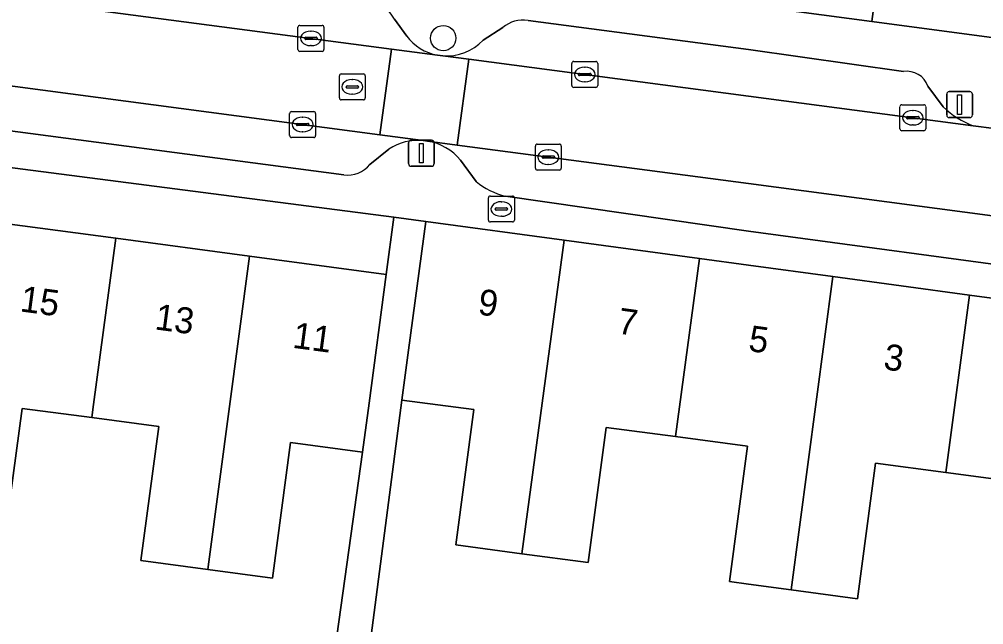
# Model space of a CAD drawing. Extents: x 161838 to 162344, y 381620 to 382160.
# Drawn here: x 161971.89 to 162009.08, y 381680.65 to 381703.98 of the extents above; entities that cross this region are included whole.
import ezdxf

# ---------------------------------------------------------------- set-up
doc = ezdxf.new("R2010")
doc.units = 0
for name, color, linetype in [('IMGEO_Boom', 7, 'Continuous'), ('IMGEO_Brandkraan', 7, 'Continuous'), ('IMGEO_Erf', 7, 'Continuous'), ('IMGEO_Kolk', 7, 'Continuous'), ('IMGEO_Lichtmast', 7, 'Continuous'), ('IMGEO_Pand', 7, 'Continuous'), ('IMGEO_Pand_nummerreeks', 7, 'Continuous'), ('IMGEO_Parkeervlak_open', 7, 'Continuous'), ('IMGEO_Rijbaan_lokaal_open', 7, 'Continuous'), ('IMGEO_Rioolput', 7, 'Continuous'), ('IMGEO_Voetpad_open', 7, 'Continuous')]:
    doc.layers.add(name, color=color, linetype=linetype)

msp = doc.modelspace()

# ---------------------------------------------------------------- linework, layer by layer
at = {"layer": 'IMGEO_Boom'}
msp.add_circle((161988.233, 381703.259), 0.489, dxfattribs=at)
at = {"layer": 'IMGEO_Brandkraan'}
for p, q in [((161989.975, 381696.247), (161989.975, 381697.099)), ((161990.05, 381697.173), (161990.902, 381697.173)), ((161990.976, 381697.099), (161990.976, 381696.247)), ((161990.277, 381696.716), (161990.675, 381696.716)), ((161990.463, 381696.953), (161990.488, 381696.953)), ((161990.234, 381696.667), (161990.234, 381696.679)), ((161990.672, 381696.63), (161990.274, 381696.63)), ((161990.486, 381696.393), (161990.461, 381696.393)), ((161990.718, 381696.679), (161990.718, 381696.667)), ((161990.902, 381696.173), (161990.05, 381696.173))]:
    msp.add_line(p, q, dxfattribs=at)
for points in [[(161989.975, 381696.247), (161989.975, 381697.099)], [(161990.05, 381697.173), (161990.902, 381697.173)], [(161990.976, 381697.099), (161990.976, 381696.247)], [(161990.902, 381696.173), (161990.05, 381696.173)]]:
    msp.add_lwpolyline(points, dxfattribs=at)
for centre, radius, start, end in [((161990.052, 381697.097), 0.0765, 91.552, 178.448), ((161990.052, 381697.097), 0.0765, 91.552, 178.448), ((161990.9, 381697.097), 0.0765, 1.552, 88.448), ((161990.9, 381697.097), 0.0765, 1.552, 88.448), ((161990.274, 381696.676), 0.0403, 85.8775, 175.7526), ((161990.679, 381696.678), 0.0386, 1.7309, 96.639), ((161990.271, 381696.666), 0.0366, 178.938, 274.7102), ((161990.675, 381696.673), 0.043, 264.8664, 352.4533), ((161990.052, 381696.249), 0.0765, 181.552, 268.448), ((161990.052, 381696.249), 0.0765, 181.552, 268.448), ((161990.9, 381696.249), 0.0765, 271.552, 358.448), ((161990.9, 381696.249), 0.0765, 271.552, 358.448)]:
    msp.add_arc(centre, radius, start, end, dxfattribs=at)
for centre, major_axis, ratio, start_param, end_param in [((161990.462, 381696.673), (-0.387, 0.002), 0.722429, 4.712389, 7.853982), ((161990.487, 381696.673), (-0.39, 0.002), 0.717154, 1.570796, 4.712389)]:
    msp.add_ellipse(centre, major_axis=major_axis, ratio=ratio, start_param=start_param, end_param=end_param, dxfattribs=at)
at = {"layer": 'IMGEO_Erf'}
msp.add_lwpolyline([(161955.123, 381700.39), (161954.854, 381698.313), (161960.131, 381697.609), (161965.289, 381696.921), (161970.447, 381696.232), (161975.605, 381695.544), (161980.763, 381694.856), (161986.039, 381694.152), (161986.324, 381696.353)], close=True, dxfattribs=at)
for points in [[(162012.991, 381674.571), (162015.256, 381691.555), (162014.938, 381691.603), (162014.277, 381686.647), (162013.771, 381682.849), (162012.455, 381683.024), (162012.558, 381683.796), (162012.64, 381684.411), (162012.829, 381685.826), (162007.619, 381686.521), (162004.909, 381686.882), (162004.212, 381681.651), (162001.647, 381681.994), (162000, 381682.215), (161999.271, 381682.313), (161999.967, 381687.532), (161997.184, 381687.904), (161994.521, 381688.259), (161993.826, 381683.046), (161991.263, 381683.388), (161988.718, 381683.728), (161989.414, 381688.942), (161986.643, 381689.311), (161984.783, 381675.107)], [(161971.396, 381677.292), (161974.887, 381676.804), (161975.236, 381679.295), (161975.682, 381679.23), (161978.622, 381678.818), (161983.835, 381678.086), (161985.125, 381687.302), (161982.346, 381687.672), (161981.649, 381682.45), (161979.151, 381682.783), (161976.576, 381683.126), (161977.264, 381688.287), (161974.682, 381688.632), (161971.997, 381688.99), (161971.308, 381683.826)]]:
    msp.add_lwpolyline(points, dxfattribs=at)
at = {"layer": 'IMGEO_Kolk'}
for p, q in [((161982.632, 381702.823), (161982.632, 381703.675)), ((161982.707, 381703.749), (161983.559, 381703.749)), ((161983.12, 381703.529), (161983.145, 381703.529)), ((161983.633, 381703.675), (161983.633, 381702.823)), ((161982.891, 381703.243), (161982.891, 381703.255)), ((161983.329, 381703.206), (161982.931, 381703.206)), ((161982.934, 381703.292), (161983.332, 381703.292)), ((161983.375, 381703.255), (161983.375, 381703.243)), ((161983.559, 381702.749), (161982.707, 381702.749)), ((161983.143, 381702.969), (161983.118, 381702.969)), ((161993.191, 381701.432), (161993.191, 381702.284)), ((161993.266, 381702.358), (161994.118, 381702.358)), ((161994.192, 381702.284), (161994.192, 381701.432)), ((161993.679, 381702.138), (161993.704, 381702.138)), ((161993.45, 381701.852), (161993.45, 381701.864)), ((161993.888, 381701.815), (161993.49, 381701.815)), ((161993.493, 381701.901), (161993.891, 381701.901)), ((161993.702, 381701.578), (161993.677, 381701.578)), ((161993.934, 381701.864), (161993.934, 381701.852)), ((161994.118, 381701.358), (161993.266, 381701.358)), ((161982.386, 381700.428), (161983.238, 381700.428)), ((162005.842, 381699.765), (162005.842, 381700.617)), ((162005.917, 381700.691), (162006.769, 381700.691)), ((162006.33, 381700.471), (162006.355, 381700.471)), ((162006.843, 381700.617), (162006.843, 381699.765)), ((161982.311, 381699.502), (161982.311, 381700.354)), ((161982.799, 381700.208), (161982.824, 381700.208)), ((161983.312, 381700.354), (161983.312, 381699.502)), ((162006.101, 381700.185), (162006.101, 381700.197)), ((162006.539, 381700.148), (162006.141, 381700.148)), ((162006.144, 381700.234), (162006.542, 381700.234)), ((162006.585, 381700.197), (162006.585, 381700.185)), ((161982.57, 381699.922), (161982.57, 381699.934)), ((161983.008, 381699.885), (161982.61, 381699.885)), ((161982.613, 381699.971), (161983.011, 381699.971)), ((161983.054, 381699.934), (161983.054, 381699.922)), ((162006.769, 381699.691), (162005.917, 381699.691)), ((162006.353, 381699.911), (162006.328, 381699.911)), ((161983.238, 381699.428), (161982.386, 381699.428)), ((161982.822, 381699.648), (161982.797, 381699.648)), ((161991.785, 381698.247), (161991.785, 381699.099)), ((161991.86, 381699.173), (161992.712, 381699.173)), ((161992.273, 381698.953), (161992.298, 381698.953)), ((161992.786, 381699.099), (161992.786, 381698.247)), ((161992.044, 381698.667), (161992.044, 381698.679)), ((161992.482, 381698.63), (161992.084, 381698.63)), ((161992.087, 381698.716), (161992.485, 381698.716)), ((161992.528, 381698.679), (161992.528, 381698.667)), ((161992.296, 381698.393), (161992.271, 381698.393)), ((161992.712, 381698.173), (161991.86, 381698.173))]:
    msp.add_line(p, q, dxfattribs=at)
for points in [[(161982.632, 381702.823), (161982.632, 381703.675)], [(161982.707, 381703.749), (161983.559, 381703.749)], [(161983.633, 381703.675), (161983.633, 381702.823)], [(161983.559, 381702.749), (161982.707, 381702.749)], [(161993.191, 381701.432), (161993.191, 381702.284)], [(161993.266, 381702.358), (161994.118, 381702.358)], [(161994.192, 381702.284), (161994.192, 381701.432)], [(161994.118, 381701.358), (161993.266, 381701.358)], [(161982.386, 381700.428), (161983.238, 381700.428)], [(162005.842, 381699.765), (162005.842, 381700.617)], [(162005.917, 381700.691), (162006.769, 381700.691)], [(162006.843, 381700.617), (162006.843, 381699.765)], [(161982.311, 381699.502), (161982.311, 381700.354)], [(161983.312, 381700.354), (161983.312, 381699.502)], [(162006.769, 381699.691), (162005.917, 381699.691)], [(161983.238, 381699.428), (161982.386, 381699.428)], [(161991.785, 381698.247), (161991.785, 381699.099)], [(161991.86, 381699.173), (161992.712, 381699.173)], [(161992.786, 381699.099), (161992.786, 381698.247)], [(161992.712, 381698.173), (161991.86, 381698.173)]]:
    msp.add_lwpolyline(points, dxfattribs=at)
for centre, radius, start, end in [((161982.709, 381703.673), 0.0765, 91.552, 178.448), ((161982.709, 381703.673), 0.0765, 91.552, 178.448), ((161983.557, 381703.673), 0.0765, 1.552, 88.448), ((161983.557, 381703.673), 0.0765, 1.552, 88.448), ((161982.931, 381703.252), 0.0403, 85.8775, 175.7526), ((161982.928, 381703.242), 0.0366, 178.938, 274.7102), ((161983.332, 381703.249), 0.043, 264.8664, 352.4533), ((161983.336, 381703.254), 0.0386, 1.7309, 96.639), ((161982.709, 381702.825), 0.0765, 181.552, 268.448), ((161982.709, 381702.825), 0.0765, 181.552, 268.448), ((161983.557, 381702.825), 0.0765, 271.552, 358.448), ((161983.557, 381702.825), 0.0765, 271.552, 358.448), ((161993.268, 381702.282), 0.0765, 91.552, 178.448), ((161993.268, 381702.282), 0.0765, 91.552, 178.448), ((161994.116, 381702.282), 0.0765, 1.552, 88.448), ((161994.116, 381702.282), 0.0765, 1.552, 88.448), ((161993.49, 381701.861), 0.0403, 85.8775, 175.7526), ((161993.487, 381701.851), 0.0366, 178.938, 274.7102), ((161993.891, 381701.858), 0.043, 264.8664, 352.4533), ((161993.895, 381701.863), 0.0386, 1.7309, 96.639), ((161993.268, 381701.434), 0.0765, 181.552, 268.448), ((161993.268, 381701.434), 0.0765, 181.552, 268.448), ((161994.116, 381701.434), 0.0765, 271.552, 358.448), ((161994.116, 381701.434), 0.0765, 271.552, 358.448), ((161982.388, 381700.352), 0.0765, 91.552, 178.448), ((161982.388, 381700.352), 0.0765, 91.552, 178.448), ((161983.236, 381700.352), 0.0765, 1.552, 88.448), ((161983.236, 381700.352), 0.0765, 1.552, 88.448), ((162005.919, 381700.615), 0.0765, 91.552, 178.448), ((162005.919, 381700.615), 0.0765, 91.552, 178.448), ((162006.767, 381700.615), 0.0765, 1.552, 88.448), ((162006.767, 381700.615), 0.0765, 1.552, 88.448), ((162006.141, 381700.194), 0.0403, 85.8775, 175.7526), ((162006.138, 381700.184), 0.0366, 178.938, 274.7102), ((162006.542, 381700.191), 0.043, 264.8664, 352.4533), ((162006.546, 381700.196), 0.0386, 1.7309, 96.639), ((161982.61, 381699.931), 0.0403, 85.8775, 175.7526), ((161982.607, 381699.921), 0.0366, 178.938, 274.7102), ((161983.011, 381699.928), 0.043, 264.8664, 352.4533), ((161983.015, 381699.933), 0.0386, 1.7309, 96.639), ((162005.919, 381699.767), 0.0765, 181.552, 268.448), ((162005.919, 381699.767), 0.0765, 181.552, 268.448), ((162006.767, 381699.767), 0.0765, 271.552, 358.448), ((162006.767, 381699.767), 0.0765, 271.552, 358.448), ((161982.388, 381699.504), 0.0765, 181.552, 268.448), ((161982.388, 381699.504), 0.0765, 181.552, 268.448), ((161983.236, 381699.504), 0.0765, 271.552, 358.448), ((161983.236, 381699.504), 0.0765, 271.552, 358.448), ((161991.862, 381699.097), 0.0765, 91.552, 178.448), ((161991.862, 381699.097), 0.0765, 91.552, 178.448), ((161992.71, 381699.097), 0.0765, 1.552, 88.448), ((161992.71, 381699.097), 0.0765, 1.552, 88.448), ((161992.084, 381698.676), 0.0403, 85.8775, 175.7526), ((161992.081, 381698.666), 0.0366, 178.938, 274.7102), ((161992.485, 381698.673), 0.043, 264.8664, 352.4533), ((161992.489, 381698.678), 0.0386, 1.7309, 96.639), ((161991.862, 381698.249), 0.0765, 181.552, 268.448), ((161991.862, 381698.249), 0.0765, 181.552, 268.448), ((161992.71, 381698.249), 0.0765, 271.552, 358.448), ((161992.71, 381698.249), 0.0765, 271.552, 358.448)]:
    msp.add_arc(centre, radius, start, end, dxfattribs=at)
for centre, major_axis, ratio, start_param, end_param in [((161983.119, 381703.249), (-0.387, 0.002), 0.722429, 4.712389, 7.853982), ((161983.144, 381703.249), (-0.39, 0.002), 0.717154, 1.570796, 4.712389), ((161993.678, 381701.858), (-0.387, 0.002), 0.722429, 4.712389, 7.853982), ((161993.703, 381701.858), (-0.39, 0.002), 0.717154, 1.570796, 4.712389), ((162006.329, 381700.191), (-0.387, 0.002), 0.722429, 4.712389, 7.853982), ((162006.354, 381700.191), (-0.39, 0.002), 0.717154, 1.570796, 4.712389), ((161982.798, 381699.928), (-0.387, 0.002), 0.722429, 4.712389, 7.853982), ((161982.823, 381699.928), (-0.39, 0.002), 0.717154, 1.570796, 4.712389), ((161992.272, 381698.673), (-0.387, 0.002), 0.722429, 4.712389, 7.853982), ((161992.297, 381698.673), (-0.39, 0.002), 0.717154, 1.570796, 4.712389)]:
    msp.add_ellipse(centre, major_axis=major_axis, ratio=ratio, start_param=start_param, end_param=end_param, dxfattribs=at)
at = {"layer": 'IMGEO_Lichtmast'}
for p, q in [((162007.748, 381701.196), (162008.538, 381701.196)), ((162008.538, 381701.196), (162007.748, 381701.196)), ((162007.648, 381700.296), (162007.648, 381701.096)), ((162007.648, 381701.096), (162007.648, 381700.296)), ((162008.638, 381701.096), (162008.638, 381700.296)), ((162008.638, 381700.296), (162008.638, 381701.096)), ((162008.538, 381700.196), (162007.748, 381700.196)), ((162007.748, 381700.196), (162008.538, 381700.196)), ((161986.994, 381699.322), (161987.784, 381699.322)), ((161987.784, 381699.322), (161986.994, 381699.322)), ((161986.894, 381698.422), (161986.894, 381699.222)), ((161986.894, 381699.222), (161986.894, 381698.422)), ((161987.884, 381699.222), (161987.884, 381698.422)), ((161987.884, 381698.422), (161987.884, 381699.222)), ((161987.784, 381698.322), (161986.994, 381698.322)), ((161986.994, 381698.322), (161987.784, 381698.322))]:
    msp.add_line(p, q, dxfattribs=at)
for points in [[(162008.068, 381701.071), (162008.218, 381701.071), (162008.218, 381700.321), (162008.068, 381700.321), (162008.068, 381701.071)], [(161987.314, 381699.197), (161987.464, 381699.197), (161987.464, 381698.447), (161987.314, 381698.447), (161987.314, 381699.197)]]:
    msp.add_lwpolyline(points, dxfattribs=at)
for centre, start, end in [((162007.748, 381701.096), 90, 180), ((162007.748, 381701.096), 90, 180), ((162008.538, 381701.096), 0, 90), ((162008.538, 381701.096), 360, 90), ((162007.748, 381700.296), 180, 270), ((162007.748, 381700.296), 180, 270), ((162008.538, 381700.296), 270, 0), ((162008.538, 381700.296), 270, 0), ((161986.994, 381699.222), 90, 180), ((161986.994, 381699.222), 90, 180), ((161987.784, 381699.222), 0, 90), ((161987.784, 381699.222), 360, 90), ((161986.994, 381698.422), 180, 270), ((161986.994, 381698.422), 180, 270), ((161987.784, 381698.422), 270, 0), ((161987.784, 381698.422), 270, 0)]:
    msp.add_arc(centre, 0.1, start, end, dxfattribs=at)
at = {"layer": 'IMGEO_Pand'}
for points in [[(162007.089, 381721.399), (162007.243, 381722.562), (162004.796, 381722.881), (162004.567, 381721.164), (162003.709, 381714.726), (162000.991, 381715.072), (162000.627, 381712.34), (162000, 381707.674), (161999.589, 381704.582), (162000, 381704.527), (162004.764, 381703.893), (162006.961, 381720.438)], [(162007.089, 381721.399), (162006.961, 381720.438), (162004.764, 381703.893), (162009.676, 381703.239), (162010.711, 381711.025), (162008.433, 381711.329), (162008.78, 381713.936), (162008.809, 381714.15), (162009.728, 381721.048)], [(161968.835, 381684.156), (161971.308, 381683.826), (161971.997, 381688.99), (161974.682, 381688.632), (161974.751, 381689.145), (161975.605, 381695.544), (161970.447, 381696.232), (161968.874, 381684.451)], [(161992.899, 381695.471), (161987.561, 381696.193), (161986.9, 381691.237), (161986.643, 381689.311), (161989.414, 381688.942), (161988.718, 381683.728), (161991.263, 381683.388)], [(161974.682, 381688.632), (161977.264, 381688.287), (161976.576, 381683.126), (161979.151, 381682.783), (161979.19, 381683.072), (161980.763, 381694.856), (161975.605, 381695.544), (161974.751, 381689.145)], [(161998.113, 381694.765), (161992.899, 381695.471), (161991.263, 381683.388), (161993.826, 381683.046), (161994.521, 381688.259), (161997.184, 381687.904)], [(161980.763, 381694.856), (161979.19, 381683.072), (161979.151, 381682.783), (161981.649, 381682.45), (161982.346, 381687.672), (161985.125, 381687.302), (161985.378, 381689.196), (161986.039, 381694.152)], [(162003.254, 381694.07), (162000, 381694.51), (161998.113, 381694.765), (161997.184, 381687.904), (161999.967, 381687.532), (161999.271, 381682.313), (162000, 381682.215), (162001.647, 381681.994)], [(162003.254, 381694.07), (162001.647, 381681.994), (162004.212, 381681.651), (162004.909, 381686.882), (162007.619, 381686.521), (162008.529, 381693.356)], [(162014.938, 381691.603), (162012.629, 381691.911), (162012.746, 381692.786), (162008.529, 381693.356), (162007.619, 381686.521), (162012.829, 381685.826), (162012.64, 381684.411), (162012.558, 381683.796), (162012.455, 381683.024), (162013.771, 381682.849), (162014.277, 381686.647)]]:
    msp.add_lwpolyline(points, close=True, dxfattribs=at)
at = {"layer": 'IMGEO_Parkeervlak_open'}
for points in [[(161955.508, 381706.888), (161956.834, 381706.713), (161986.241, 381702.838), (161988.01, 381702.605)], [(161986.824, 381703.339), (161986.351, 381703.984)], [(162005.976, 381701.969), (162000, 381702.818), (161991.504, 381703.94)], [(161987.454, 381699.312), (161985.793, 381699.532), (161956.395, 381703.427), (161955.112, 381703.597)], [(161990.528, 381703.667), (161989.77, 381703.18)], [(161988.215, 381702.578), (161989.215, 381702.446), (162000, 381701.025), (162008.672, 381699.882)], [(162007.517, 381700.605), (162006.917, 381701.402)], [(161968.796, 381700.051), (161984.396, 381697.991)], [(161985.409, 381698.391), (161986.141, 381698.979)], [(162015.081, 381695.654), (162013.687, 381695.839), (162000, 381697.652), (161988.767, 381699.139), (161987.631, 381699.29)], [(161988.898, 381698.552), (161989.5, 381697.731)], [(161990.633, 381697.167), (162000, 381695.821), (162011.822, 381694.225)]]:
    msp.add_lwpolyline(points, dxfattribs=at)
for centre, radius, start, end in [((161984.809, 381703.139), 1.758, 28.7211, 75.3483), ((161991.308, 381702.759), 1.197, 80.5772, 130.6768), ((161988.362, 381704.499), 1.926, 217.0175, 259.4768), ((161988.366, 381704.498), 1.926, 265.5145, 316.8122), ((162006.119, 381701.142), 0.839, 18.0405, 99.8173), ((162009.806, 381702.977), 3.296, 226.0261, 249.8829), ((161987.279, 381697.248), 2.071, 85.1438, 123.3185), ((161987.284, 381697.237), 2.082, 39.163, 80.3972), ((161984.56, 381699.058), 1.079, 261.2476, 321.8473), ((161991.278, 381699.883), 2.791, 230.4338, 256.6385)]:
    msp.add_arc(centre, radius, start, end, dxfattribs=at)
at = {"layer": 'IMGEO_Rijbaan_lokaal_open'}
for points in [[(161956.834, 381706.713), (161956.395, 381703.427), (161985.793, 381699.532), (161986.241, 381702.838)], [(161989.215, 381702.446), (161988.215, 381702.578), (161988.01, 381702.605), (161986.241, 381702.838), (161985.793, 381699.532), (161987.454, 381699.312), (161987.631, 381699.29), (161988.767, 381699.139)], [(161989.215, 381702.446), (161988.767, 381699.139), (162000, 381697.652), (162013.687, 381695.839), (162014.13, 381699.163), (162013.2, 381699.286), (162009.479, 381699.776), (162008.672, 381699.882), (162000, 381701.025)]]:
    msp.add_lwpolyline(points, close=True, dxfattribs=at)
at = {"layer": 'IMGEO_Rioolput'}
for p, q in [((161984.227, 381700.953), (161984.227, 381701.805)), ((161984.302, 381701.879), (161985.154, 381701.879)), ((161984.715, 381701.659), (161984.74, 381701.659)), ((161985.228, 381701.805), (161985.228, 381700.953)), ((161984.486, 381701.373), (161984.486, 381701.385)), ((161984.924, 381701.336), (161984.526, 381701.336)), ((161984.529, 381701.422), (161984.927, 381701.422)), ((161984.97, 381701.385), (161984.97, 381701.373)), ((161985.154, 381700.879), (161984.302, 381700.879)), ((161984.738, 381701.099), (161984.713, 381701.099))]:
    msp.add_line(p, q, dxfattribs=at)
for points in [[(161984.227, 381700.953), (161984.227, 381701.805)], [(161984.302, 381701.879), (161985.154, 381701.879)], [(161985.228, 381701.805), (161985.228, 381700.953)], [(161985.154, 381700.879), (161984.302, 381700.879)]]:
    msp.add_lwpolyline(points, dxfattribs=at)
for centre, radius, start, end in [((161984.304, 381701.803), 0.0765, 91.552, 178.448), ((161984.304, 381701.803), 0.0765, 91.552, 178.448), ((161985.152, 381701.803), 0.0765, 1.552, 88.448), ((161985.152, 381701.803), 0.0765, 1.552, 88.448), ((161984.526, 381701.382), 0.0403, 85.8775, 175.7526), ((161984.523, 381701.372), 0.0366, 178.938, 274.7102), ((161984.927, 381701.379), 0.043, 264.8664, 352.4533), ((161984.931, 381701.384), 0.0386, 1.7309, 96.639), ((161984.304, 381700.955), 0.0765, 181.552, 268.448), ((161984.304, 381700.955), 0.0765, 181.552, 268.448), ((161985.152, 381700.955), 0.0765, 271.552, 358.448), ((161985.152, 381700.955), 0.0765, 271.552, 358.448)]:
    msp.add_arc(centre, radius, start, end, dxfattribs=at)
for centre, major_axis, ratio, start_param, end_param in [((161984.714, 381701.379), (-0.387, 0.002), 0.722429, 4.712389, 7.853982), ((161984.739, 381701.379), (-0.39, 0.002), 0.717154, 1.570796, 4.712389)]:
    msp.add_ellipse(centre, major_axis=major_axis, ratio=ratio, start_param=start_param, end_param=end_param, dxfattribs=at)
at = {"layer": 'IMGEO_Voetpad_open'}
for points in [[(162052.602, 381697.712), (162049.351, 381697.959), (162041.781, 381698.968), (162035.43, 381699.815), (162034.419, 381699.947), (162028.849, 381700.688), (162023.552, 381701.393), (162018.578, 381702.055), (162009.676, 381703.239), (162004.764, 381703.893), (162000, 381704.527), (161999.589, 381704.582), (161994.25, 381705.292), (161989.039, 381705.985), (161987.777, 381706.147), (161956.476, 381710.172), (161955.308, 381710.322), (161949.883, 381711.029), (161944.702, 381711.705), (161939.487, 381712.385), (161934.405, 381713.048)], [(161986.351, 381703.984), (161986.824, 381703.339)], [(161991.504, 381703.94), (162000, 381702.818), (162005.976, 381701.969)], [(161989.77, 381703.18), (161990.528, 381703.667)], [(161988.01, 381702.605), (161988.215, 381702.578)], [(162006.917, 381701.402), (162007.517, 381700.605)], [(161955.123, 381700.39), (161986.324, 381696.353), (161987.561, 381696.193), (161992.899, 381695.471), (161998.113, 381694.765), (162000, 381694.51), (162003.254, 381694.07), (162008.529, 381693.356), (162012.746, 381692.786), (162012.629, 381691.911), (162014.938, 381691.603), (162015.256, 381691.555), (162016.395, 381691.381), (162016.489, 381692.122), (162017.248, 381692.026), (162032.337, 381690.112), (162032.275, 381689.671), (162041.184, 381688.441), (162046, 381686.994)], [(161984.396, 381697.991), (161968.796, 381700.051)], [(162008.672, 381699.882), (162009.479, 381699.776), (162009.546, 381700.271), (162013.267, 381699.78), (162013.2, 381699.286), (162014.13, 381699.163), (162015.062, 381699.04)], [(161987.631, 381699.29), (161987.454, 381699.312)], [(161986.141, 381698.979), (161985.409, 381698.391)], [(161989.5, 381697.731), (161988.898, 381698.552)], [(162011.822, 381694.225), (162000, 381695.821), (161990.633, 381697.167)], [(161984.783, 381675.107), (161986.643, 381689.311), (161986.9, 381691.237), (161987.561, 381696.193), (161986.324, 381696.353), (161986.039, 381694.152), (161985.378, 381689.196), (161985.125, 381687.302), (161983.835, 381678.086)]]:
    msp.add_lwpolyline(points, dxfattribs=at)
for centre, radius, start, end in [((161984.809, 381703.139), 1.758, 28.7211, 75.3483), ((161991.308, 381702.759), 1.197, 80.5772, 130.6768), ((161988.362, 381704.499), 1.926, 217.0175, 259.4768), ((161988.366, 381704.498), 1.926, 265.5145, 316.8122), ((162006.119, 381701.142), 0.839, 18.0405, 99.8173), ((162009.806, 381702.977), 3.296, 226.0261, 249.8829), ((161987.279, 381697.248), 2.071, 85.1438, 123.3185), ((161987.284, 381697.237), 2.082, 39.163, 80.3972), ((161984.56, 381699.058), 1.079, 261.2476, 321.8473), ((161991.278, 381699.883), 2.791, 230.4338, 256.6385)]:
    msp.add_arc(centre, radius, start, end, dxfattribs=at)

# ---------------------------------------------------------------- texts
at = {"layer": 'IMGEO_Pand_nummerreeks'}
for s, rotation, p in [('15', 352.3999, (161971.883, 381692.731)), ('9', 352.2377, (161989.538, 381692.614)), ('13', 352.3999, (161977.08, 381692.038)), ('7', 352.2377, (161994.922, 381691.88)), ('11', 352.3999, (161982.391, 381691.329)), ('5', 352.2908, (161999.971, 381691.205)), ('3', 352.2959, (162005.179, 381690.5))]:
    msp.add_text(s, height=1, rotation=rotation, dxfattribs=at).set_placement(p)

doc.saveas('drawing.dxf')
